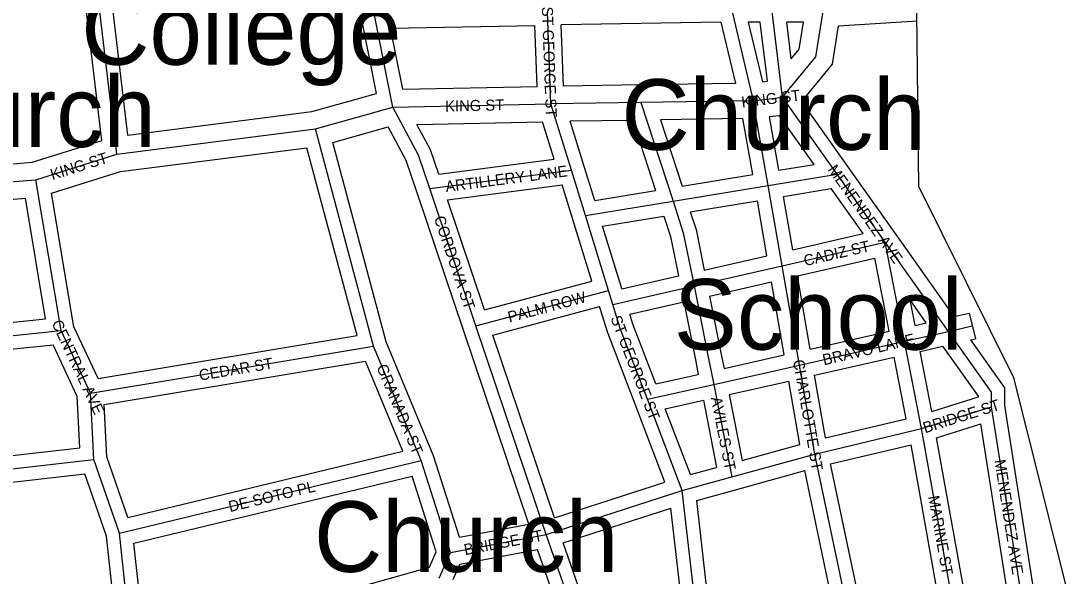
# Model space of a CAD drawing. Extents: x 418523 to 616617, y 1878279 to 2196743.
# Drawn here: x 555864 to 558217, y 2019795 to 2021054 of the extents above; entities that cross this region are included whole.
import ezdxf

# ---------------------------------------------------------------- set-up
doc = ezdxf.new("R2010")
doc.units = 0
for name, color, linetype in [('Level 22', 7, 'Continuous'), ('Level 23', 7, 'Continuous'), ('Level 31', 7, 'Continuous'), ('Level 32', 7, 'Continuous'), ('Level 34', 7, 'Continuous'), ('Level 5', 7, 'Continuous'), ('Level 57', 7, 'Continuous')]:
    doc.layers.add(name, color=color, linetype=linetype)

msp = doc.modelspace()

# ---------------------------------------------------------------- linework, layer by layer
at = {"layer": 'Level 22'}
for p, q in [((557269.453, 2020868.458), (557065.363, 2020865.374)), ((557523.933, 2020872.497), (557269.453, 2020868.458)), ((557523.933, 2020872.497), (557590.503, 2020880.683)), ((556531.553, 2020808.638), (556706.931, 2020857.982)), ((556706.931, 2020857.982), (557065.363, 2020865.374)), ((556081.401, 2020751.318), (556531.553, 2020808.638)), ((555897.759, 2020693.635), (556081.401, 2020751.318)), ((555470.801, 2020659.533), (555897.759, 2020693.635))]:
    msp.add_line(p, q, dxfattribs=at)
msp.add_lwpolyline([(557590.503, 2020880.683), (557665.854, 2020972.122), (557682.94, 2021080.447)], dxfattribs=at)
at = {"layer": 'Level 23'}
for p, q in [((557717.458, 2021042.546), (557895.283, 2021053.781)), ((557544.595, 2020915.34), (557555.866, 2020916.726)), ((556523.567, 2020847.946), (556670.172, 2020889.194)), ((556729.504, 2020898.456), (557033.892, 2020904.733)), ((557268.849, 2020908.454), (557093.895, 2020905.809)), ((557483.751, 2020911.865), (557268.818, 2020908.453)), ((556106.439, 2020794.83), (556523.567, 2020847.944)), ((556761.734, 2020819.102), (557046.457, 2020824.974)), ((557250.996, 2020828.172), (557108.937, 2020826.026)), ((557500.56, 2020832.12), (557313.765, 2020829.155)), ((557560.671, 2020836.711), (557582.955, 2020839.451)), ((556570.8, 2020778.125), (556696.67, 2020813.54)), ((555890.077, 2020733.149), (556047.471, 2020782.588)), ((556089.99, 2020712.088), (556511.977, 2020765.821)), ((555497.899, 2020701.825), (555890.076, 2020733.148)), ((555933.338, 2020662.881), (556089.99, 2020712.087)), ((555473.987, 2020619.659), (555874.385, 2020651.639))]:
    msp.add_line(p, q, dxfattribs=at)
for points in [[(557610.115, 2020967.379), (557628.041, 2020989.137), (557637.733, 2021050.568)], [(557634.24, 2020870.856), (557703.665, 2020955.107), (557717.458, 2021042.547)]]:
    msp.add_lwpolyline(points, dxfattribs=at)
at = {"layer": 'Level 31'}
for p, q in [((556081.401, 2020751.318), (556007.983, 2021368.653)), ((557474.425, 2021081.009), (557523.933, 2020872.497)), ((557590.503, 2020880.683), (557566.006, 2021080.763)), ((556706.931, 2020857.982), (556665.666, 2021066.473)), ((557065.363, 2020865.374), (557057.686, 2021073.772)), ((557269.453, 2020868.458), (557342.053, 2020644.973)), ((557557.64, 2020680.394), (557523.933, 2020872.497)), ((557713.942, 2020706.52), (557590.503, 2020880.683)), ((557111.857, 2020715.055), (557065.363, 2020865.374)), ((556663.63, 2020316.245), (556531.553, 2020808.638)), ((556790.725, 2020673.378), (557111.857, 2020715.055)), ((557143.586, 2020612.417), (557111.857, 2020715.055)), ((557557.64, 2020680.394), (557713.942, 2020706.52)), ((557823.175, 2020552.397), (557713.942, 2020706.52)), ((555955.132, 2020351.636), (555897.759, 2020693.635)), ((557342.053, 2020644.973), (557557.64, 2020680.394)), ((557589.475, 2020498.477), (557557.64, 2020680.394)), ((556895.41, 2020362.163), (556790.725, 2020673.378)), ((557143.586, 2020612.417), (557342.053, 2020644.973)), ((557196.051, 2020442.809), (557143.586, 2020612.417)), ((557589.475, 2020498.477), (557823.175, 2020552.397)), ((557866.939, 2020327.536), (557823.175, 2020552.397)), ((557966.505, 2020349.816), (557823.175, 2020552.397)), ((557389.705, 2020452.831), (557589.475, 2020498.477)), ((557628.483, 2020273.629), (557589.475, 2020498.477)), ((556895.41, 2020362.163), (557196.051, 2020442.809)), ((557205.789, 2020410.78), (557196.051, 2020442.809)), ((557205.789, 2020410.78), (557389.705, 2020452.831)), ((555313.226, 2020286.487), (555955.132, 2020351.636)), ((556021.61, 2020209.626), (555955.132, 2020351.636)), ((557054.485, 2019890.063), (556895.41, 2020362.163)), ((557866.939, 2020327.536), (557966.505, 2020349.816)), ((557966.505, 2020349.816), (558020.413, 2020362.399)), ((557628.483, 2020273.629), (557866.939, 2020327.536)), ((557905.386, 2020129.601), (557866.939, 2020327.536)), ((556021.61, 2020209.626), (556663.63, 2020316.245)), ((556771.31, 2020057.751), (556663.63, 2020316.245)), ((557434.42, 2020229.786), (557628.483, 2020273.629)), ((557663.435, 2020072.066), (557628.483, 2020273.629)), ((556029.441, 2020059.776), (556021.61, 2020209.626)), ((557284.117, 2020196.007), (557434.42, 2020229.786)), ((557434.42, 2020229.786), (557475.687, 2020020.206)), ((557363.103, 2019989.235), (557284.117, 2020196.007)), ((557905.386, 2020129.601), (558063.972, 2020179.361)), ((557663.435, 2020072.066), (557905.386, 2020129.601)), ((557475.687, 2020020.206), (557663.435, 2020072.066)), ((557819.894, 2019329.412), (557663.435, 2020072.066)), ((555746.038, 2020027.096), (556029.441, 2020059.776)), ((556087.295, 2019892.697), (556029.441, 2020059.776)), ((556087.295, 2019892.697), (556771.31, 2020057.751)), ((556837.61, 2019849.193), (556771.31, 2020057.751)), ((557363.103, 2019989.235), (557475.687, 2020020.206)), ((557054.485, 2019890.063), (557363.103, 2019989.235)), ((556837.61, 2019849.193), (557054.485, 2019890.063)), ((556812.417, 2019790.712), (556837.61, 2019849.193))]:
    msp.add_line(p, q, dxfattribs=at)
for points in [[(556790.725, 2020673.378), (556764.946, 2020749.453), (556706.931, 2020857.982)], [(557342.053, 2020644.973), (557365.31, 2020572.906), (557389.705, 2020452.831)], [(557389.705, 2020452.831), (557422.85, 2020287.639), (557434.42, 2020229.786)], [(557284.117, 2020196.007), (557222.437, 2020356.55), (557205.789, 2020410.78)], [(558063.972, 2020179.361), (558064.06, 2020212.454), (557966.505, 2020349.816)], [(558078.309, 2019378.904), (558136.709, 2019412.204), (558137.512, 2019712.222), (558063.972, 2020179.361)], [(558078.309, 2019378.904), (557987.503, 2019670.804), (557905.386, 2020129.601)], [(557544.728, 2019297.06), (557387.554, 2019772.426), (557363.103, 2019989.235)], [(556161.56, 2019584.108), (556128.672, 2019726.026), (556103.682, 2019742.823), (556087.295, 2019892.697)], [(557277.823, 2019272.688), (557236.396, 2019422.992), (557211.721, 2019439.424), (557054.485, 2019890.063)]]:
    msp.add_lwpolyline(points, dxfattribs=at)
at = {"layer": 'Level 32'}
for p, q in [((556106.439, 2020794.83), (556041.088, 2021344.339)), ((556047.47, 2020782.588), (555981.631, 2021336.201)), ((556670.171, 2020889.194), (556636.295, 2021060.355)), ((556702.055, 2021037.144), (557028.791, 2021043.228)), ((556729.505, 2020898.456), (556702.055, 2021037.143)), ((557033.893, 2020904.733), (557028.791, 2021043.228)), ((557450.812, 2021050.593), (557088.794, 2021044.306)), ((557093.895, 2020905.809), (557088.794, 2021044.306)), ((557450.812, 2021050.593), (557483.751, 2020911.866)), ((557539.447, 2021050.833), (557512.408, 2021050.906)), ((557512.408, 2021050.905), (557544.595, 2020915.339)), ((557555.866, 2020916.725), (557539.446, 2021050.833)), ((557610.114, 2020967.38), (557599.916, 2021050.67)), ((557637.732, 2021050.568), (557599.916, 2021050.67)), ((557738.419, 2020723.866), (557634.24, 2020870.856)), ((557072.671, 2020740.22), (557046.456, 2020824.973)), ((557140.519, 2020723.92), (557108.937, 2020826.026)), ((557250.996, 2020828.172), (557302.73, 2020668.923)), ((557313.765, 2020829.155), (557362.623, 2020678.755)), ((557522.85, 2020705.08), (557500.56, 2020832.12)), ((557582.047, 2020714.89), (557560.671, 2020836.712)), ((557661.791, 2020728.218), (557582.955, 2020839.451)), ((556692.091, 2020325.941), (556570.8, 2020778.126)), ((556626.085, 2020340.42), (556511.977, 2020765.821)), ((556811.249, 2020706.293), (557072.671, 2020740.221)), ((557582.047, 2020714.889), (557661.791, 2020728.218)), ((557164.529, 2020646.252), (557140.52, 2020723.915)), ((557362.623, 2020678.754), (557522.85, 2020705.08)), ((557847.652, 2020569.745), (557738.419, 2020723.866)), ((556830.805, 2020648.326), (557090.659, 2020682.051)), ((557114.925, 2020603.556), (557090.659, 2020682.051)), ((555984.042, 2020360.641), (555933.338, 2020662.882)), ((556866.975, 2020352.599), (556762.291, 2020663.814)), ((557164.529, 2020646.253), (557302.73, 2020668.923)), ((557592.404, 2020655.786), (557700.34, 2020673.828)), ((557613.571, 2020534.824), (557592.404, 2020655.786)), ((557772.818, 2020571.566), (557700.34, 2020673.828)), ((555920.249, 2020378.25), (555874.385, 2020651.639)), ((556914.86, 2020398.441), (556830.805, 2020648.326)), ((557381.309, 2020621.018), (557533.208, 2020645.976)), ((557555.012, 2020521.376), (557533.207, 2020645.976)), ((557182.424, 2020588.386), (557321.432, 2020611.187)), ((557158.183, 2020463.711), (557114.926, 2020603.551)), ((557224.712, 2020451.674), (557182.424, 2020588.386)), ((557613.571, 2020534.825), (557772.818, 2020571.566)), ((557979.34, 2020383.618), (557847.666, 2020569.725)), ((557412.986, 2020488.924), (557555.012, 2020521.376)), ((557623.888, 2020475.627), (557799.66, 2020516.182)), ((557831.93, 2020350.379), (557799.66, 2020516.182)), ((557226.36, 2020446.257), (557354.475, 2020475.551)), ((557652.649, 2020309.849), (557623.889, 2020475.627)), ((556914.86, 2020398.441), (557158.183, 2020463.711)), ((557226.36, 2020446.256), (557224.755, 2020451.535)), ((557424.866, 2020430.091), (557565.324, 2020462.184)), ((557594.049, 2020296.606), (557565.324, 2020462.185)), ((557890.495, 2020363.549), (557879.283, 2020421.153)), ((557916, 2020369.256), (557879.283, 2020421.153)), ((556934.042, 2020341.464), (557175.791, 2020406.312)), ((557177.085, 2020402.053), (557175.791, 2020406.312)), ((557243.941, 2020388.727), (557366.353, 2020416.716)), ((555348.375, 2020320.209), (555920.249, 2020378.25)), ((557979.34, 2020383.618), (558013.593, 2020391.614)), ((558013.593, 2020391.614), (558027.233, 2020333.184)), ((556039.138, 2020242.948), (555984.042, 2020360.641)), ((557015.046, 2019913.159), (556866.98, 2020352.584)), ((557652.649, 2020309.849), (557831.93, 2020350.378)), ((557890.495, 2020363.55), (557916, 2020369.256)), ((556039.137, 2020242.947), (556626.085, 2020340.42)), ((556799.505, 2020068.083), (556692.091, 2020325.941)), ((557073.47, 2019927.675), (556934.042, 2020341.464)), ((558016.839, 2020330.757), (558027.233, 2020333.184)), ((555340.922, 2020259.141), (555936.987, 2020319.638)), ((555991.958, 2020202.211), (555936.987, 2020319.638)), ((557901.95, 2020304.627), (557953.595, 2020316.183)), ((557928.436, 2020168.276), (557901.95, 2020304.627)), ((556052.97, 2020184.421), (556645.083, 2020282.752)), ((556730.097, 2020078.668), (556645.082, 2020282.752)), ((557457.809, 2020265.826), (557594.05, 2020296.606)), ((557662.916, 2020250.655), (557843.387, 2020291.454)), ((557870.45, 2020152.131), (557843.387, 2020291.454)), ((557302.827, 2020230.961), (557399.257, 2020252.632)), ((557469.493, 2020206.951), (557604.315, 2020237.411)), ((557629.228, 2020093.741), (557604.315, 2020237.411)), ((557687.542, 2020108.636), (557662.916, 2020250.655)), ((557469.493, 2020206.952), (557498.875, 2020057.735)), ((555998.012, 2020086.351), (555991.958, 2020202.211)), ((556059.18, 2020065.58), (556052.97, 2020184.421)), ((557323.778, 2020008.109), (557256.092, 2020185.302)), ((557324.512, 2020174.335), (557410.939, 2020193.758)), ((557410.939, 2020193.758), (557440.871, 2020041.741)), ((557928.436, 2020168.276), (558034.03, 2020201.407)), ((557381.41, 2020025.385), (557324.512, 2020174.335)), ((557687.543, 2020108.636), (557870.45, 2020152.131)), ((557939.573, 2020108.885), (558039.75, 2020140.317)), ((557498.875, 2020057.735), (557629.228, 2020093.741)), ((557698.818, 2020049.642), (557881.447, 2020093.071)), ((555743.269, 2020056.976), (555998.011, 2020086.351)), ((556106.734, 2019928.248), (556059.18, 2020065.58)), ((556106.734, 2019928.248), (556730.097, 2020078.667)), ((556858.155, 2019883.594), (556799.505, 2020068.083)), ((557843.179, 2019364.416), (557698.818, 2020049.642)), ((555781.735, 2020001.011), (556008.968, 2020027.214)), ((556057.84, 2019886.075), (556008.968, 2020027.215)), ((556119.987, 2019869.723), (556751.185, 2020022.033)), ((556805.627, 2019850.776), (556751.185, 2020022.032)), ((557381.41, 2020025.385), (557440.87, 2020041.741)), ((557483.675, 2019991.288), (557640.659, 2020034.65)), ((557783.766, 2019355.371), (557640.659, 2020034.651)), ((557073.47, 2019927.675), (557323.778, 2020008.109)), ((557395.79, 2019967.111), (557483.645, 2019991.28)), ((557092.945, 2019870.908), (557337.399, 2019949.461)), ((556858.155, 2019883.593), (557015.046, 2019913.159)), ((556858.85, 2019822.666), (557034.667, 2019855.798)), ((556790.523, 2019815.717), (556805.627, 2019850.776)), ((556629.248, 2019770.341), (556790.524, 2019815.717)), ((556843.811, 2019787.757), (556858.85, 2019822.666))]:
    msp.add_line(p, q, dxfattribs=at)
for points in [[(556811.249, 2020706.294), (556792.567, 2020761.42), (556761.733, 2020819.102)], [(556762.312, 2020663.751), (556737.325, 2020737.486), (556696.671, 2020813.541)], [(557321.433, 2020611.187), (557336.244, 2020565.288), (557354.475, 2020475.551)], [(557381.308, 2020621.018), (557394.376, 2020580.523), (557412.986, 2020488.923)], [(557424.866, 2020430.091), (557452.267, 2020293.531), (557457.809, 2020265.826)], [(557256.113, 2020185.249), (557194.061, 2020346.756), (557177.109, 2020401.976)], [(557366.353, 2020416.716), (557393.435, 2020281.746), (557399.257, 2020252.631)], [(557302.827, 2020230.961), (557250.814, 2020366.344), (557243.941, 2020388.727)], [(558093.979, 2020181.666), (558094.087, 2020221.987), (558016.839, 2020330.757)], [(558034.031, 2020201.408), (558034.034, 2020202.921), (557953.595, 2020316.183)], [(558110.095, 2019362.492), (558166.663, 2019394.749), (558167.519, 2019714.53), (558093.98, 2020181.667)], [(558095.87, 2019423.451), (558106.755, 2019429.659), (558107.505, 2019709.916), (558039.749, 2020140.317)], [(558039.689, 2019402.053), (557958.301, 2019663.677), (557881.448, 2020093.071)], [(558095.87, 2019423.451), (558016.705, 2019677.931), (557939.573, 2020108.884)], [(557504.388, 2019323.501), (557358.092, 2019765.968), (557337.398, 2019949.461)], [(557565.53, 2019329.711), (557417.016, 2019778.886), (557395.79, 2019967.111)], [(556125.848, 2019605.323), (556102.116, 2019707.727), (556075.374, 2019725.702), (556057.84, 2019886.074)], [(556182.755, 2019625.535), (556155.227, 2019744.326), (556131.99, 2019759.944), (556119.987, 2019869.724)], [(557235.185, 2019314.483), (557210.449, 2019404.227), (557186.713, 2019420.035), (557034.667, 2019855.798)], [(557300.08, 2019304.845), (557262.345, 2019441.757), (557236.73, 2019458.814), (557092.944, 2019870.909)]]:
    msp.add_lwpolyline(points, dxfattribs=at)
at = {"layer": 'Level 5'}
msp.add_lwpolyline([(558342.625, 2018509.646), (558344.167, 2018984.816), (558245.11, 2019285.252), (558238.271, 2019752.123), (558114.83, 2020244.363), (557899.486, 2020678.57), (557892.847, 2021203.762), (557809.943, 2021345.775), (557820.103, 2021920.948), (557762.855, 2022262.935), (557646.968, 2022513.389), (557706.622, 2022921.67), (557681.711, 2022946.78), (557674.226, 2023213.576), (557574.681, 2023363.928), (557517.404, 2023697.575), (557542.674, 2023772.537), (557701.525, 2023913.732)], dxfattribs=at)

# ---------------------------------------------------------------- texts
at = {"layer": 'Level 34'}
for s, height, rotation, p in [('ST GEORGE ST', 25, 272.108336, (557044.758, 2021085.256)), ('KING ST', 25, 7.008533, (557498.722, 2020856.806)), ('KING ST', 25, 1.180619, (556825.945, 2020847.936)), ('KING ST', 25, 17.437011, (555935.631, 2020692.431)), ('ARTILLERY LANE', 24.99916, 7.393942, (556827.812, 2020665.59)), ('MENENDEZ AVE', 25, 305.325925, (557691.704, 2020716.281)), ('CORDOVA ST', 24.9992, 288.590575, (556799.894, 2020606.922)), ('CADIZ ST', 25, 12.991386, (557641.464, 2020497.644)), ('PALM ROW', 25, 15.015092, (556971.395, 2020369.606)), ('CENTRAL AVE', 25, 295.084425, (555933.186, 2020369.037)), ('ST GEORGE ST', 25, 291.015656, (557199.93, 2020380.286)), ('BRAVO LANE', 24.9992, 13.138497, (557684.226, 2020272.903)), ('CEDAR ST', 25, 9.428239, (556270.097, 2020238.222)), ('CHARLOTTE ST', 25, 279.836372, (557614.03, 2020283.829)), ('GRANADA ST', 24.9992, 292.614036, (556669.599, 2020269.412)), ('AVILES ST', 25, 281.138158, (557427.639, 2020199.529)), ('BRIDGE ST', 25, 17.419675, (557913.142, 2020118.935)), ('MENENDEZ AVE', 25, 278.945417, (558070.469, 2020057.721)), ('DE SOTO PL', 24.9992, 13.565642, (556338.093, 2019940.358)), ('MARINE ST', 25, 280.146483, (557920.24, 2019975.666)), ('BRIDGE ST', 25, 10.671283, (556870.83, 2019842.736))]:
    msp.add_text(s, height=height, rotation=rotation, dxfattribs=at).set_placement(p)
at = {"layer": 'Level 57'}
for s, p in [('College', (556001.043, 2020954.213)), ('Church', (555480.435, 2020767.936)), ('Church', (557225.115, 2020761.296)), ('School', (557343.999, 2020308.58)), ('Church', (556528.506, 2019804.941))]:
    msp.add_text(s, height=160, dxfattribs=at).set_placement(p)

doc.saveas('drawing.dxf')
